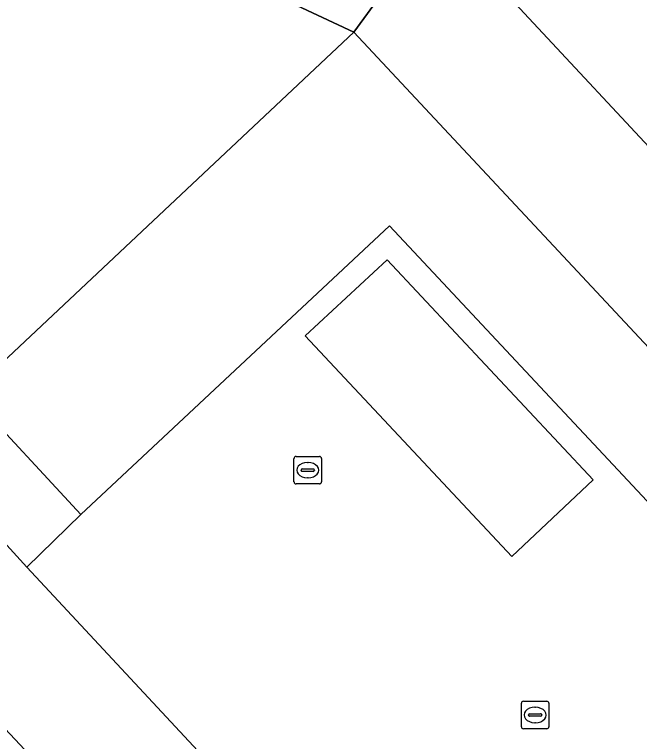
# Model space of a CAD drawing. Extents: x 163426 to 164192, y 380329 to 381641.
# Drawn here: x 163786.69 to 163809.42, y 380524.19 to 380550.65 of the extents above; entities that cross this region are included whole.
import ezdxf

# ---------------------------------------------------------------- set-up
doc = ezdxf.new("R2010")
doc.units = 0
for name, color, linetype in [('IMGEO_Erf', 7, 'Continuous'), ('IMGEO_Gemengd_bos', 7, 'Continuous'), ('IMGEO_Grasland_overig', 7, 'Continuous'), ('IMGEO_Groenvoorziening', 7, 'Continuous'), ('IMGEO_Kolk', 7, 'Continuous'), ('IMGEO_Pand', 7, 'Continuous'), ('IMGEO_Parkeervlak_open', 7, 'Continuous'), ('IMGEO_Rijbaan_lokaal_open', 7, 'Continuous')]:
    doc.layers.add(name, color=color, linetype=linetype)

msp = doc.modelspace()

# ---------------------------------------------------------------- linework, layer by layer
at = {"layer": 'IMGEO_Erf'}
msp.add_lwpolyline([(163841.218, 380499.198), (163835.856, 380504.919), (163833.615, 380502.836), (163830.688, 380505.985), (163832.925, 380508.063), (163827.534, 380513.866), (163826.656, 380513.05), (163823.912, 380516.003), (163823.875, 380516.043), (163827.556, 380519.486), (163824.825, 380522.408), (163822.012, 380519.777), (163816.768, 380525.382), (163800.33, 380542.952), (163789.102, 380532.456), (163787.137, 380530.53), (163803.509, 380512.945), (163811.495, 380504.39), (163812.139, 380503.698)], dxfattribs=at)
msp.add_lwpolyline([(163797.267, 380538.953), (163800.247, 380541.725), (163807.744, 380533.712), (163804.784, 380530.919)], close=True, dxfattribs=at)
at = {"layer": 'IMGEO_Gemengd_bos'}
for points in [[(163654.6, 380684.42), (163652.614, 380682.824), (163729.784, 380602.902), (163772.514, 380561.406), (163773.701, 380554.995), (163791.854, 380553.384), (163799.028, 380550.006), (163802.04, 380554.126), (163798.987, 380566.216), (163797.993, 380566.496), (163796.999, 380566.777), (163752.54, 380581.718), (163714.468, 380623.268)], [(163873.999, 380484.833), (163903.39, 380563.948), (163820.86, 380592.699), (163816.745, 380594.133), (163809.752, 380597.033), (163798.987, 380566.216), (163802.04, 380554.126), (163860.054, 380491.879), (163862.233, 380493.91)]]:
    msp.add_lwpolyline(points, close=True, dxfattribs=at)
at = {"layer": 'IMGEO_Grasland_overig'}
msp.add_lwpolyline([(163802.04, 380554.126), (163799.028, 380550.006), (163811.15, 380537.038), (163819.584, 380528.015), (163824.825, 380522.408), (163827.556, 380519.486), (163830.356, 380516.489), (163835.763, 380510.699), (163844.059, 380501.818), (163852.07, 380493.242), (163856.466, 380488.536), (163860.054, 380491.879)], close=True, dxfattribs=at)
at = {"layer": 'IMGEO_Groenvoorziening'}
for points in [[(163799.028, 380550.006), (163791.854, 380553.384), (163773.701, 380554.995), (163773.199, 380555.04)], [(163775.943, 380542.786), (163779.487, 380538.934), (163781.282, 380536.983), (163781.617, 380536.619), (163784.753, 380539.58), (163785.444, 380538.866), (163782.307, 380535.838), (163782.906, 380535.18), (163787.137, 380530.53), (163789.102, 380532.456), (163785.032, 380536.838), (163799.028, 380550.006)]]:
    msp.add_lwpolyline(points, dxfattribs=at)
at = {"layer": 'IMGEO_Kolk'}
for p, q in [((163796.932, 380534.564), (163797.784, 380534.564)), ((163796.857, 380533.638), (163796.857, 380534.49)), ((163797.345, 380534.344), (163797.37, 380534.344)), ((163797.858, 380534.49), (163797.858, 380533.638)), ((163797.116, 380534.058), (163797.116, 380534.07)), ((163797.554, 380534.021), (163797.156, 380534.021)), ((163797.159, 380534.107), (163797.557, 380534.107)), ((163797.6, 380534.07), (163797.6, 380534.058)), ((163797.368, 380533.784), (163797.343, 380533.784)), ((163797.784, 380533.564), (163796.932, 380533.564)), ((163805.127, 380524.728), (163805.127, 380525.58)), ((163805.202, 380525.654), (163806.054, 380525.654)), ((163806.128, 380525.58), (163806.128, 380524.728)), ((163805.615, 380525.434), (163805.64, 380525.434)), ((163805.386, 380525.148), (163805.386, 380525.16)), ((163805.824, 380525.111), (163805.426, 380525.111)), ((163805.429, 380525.197), (163805.827, 380525.197)), ((163805.87, 380525.16), (163805.87, 380525.148)), ((163805.638, 380524.874), (163805.613, 380524.874)), ((163806.054, 380524.654), (163805.202, 380524.654))]:
    msp.add_line(p, q, dxfattribs=at)
for points in [[(163796.932, 380534.564), (163797.784, 380534.564)], [(163796.857, 380533.638), (163796.857, 380534.49)], [(163797.858, 380534.49), (163797.858, 380533.638)], [(163797.784, 380533.564), (163796.932, 380533.564)], [(163805.127, 380524.728), (163805.127, 380525.58)], [(163805.202, 380525.654), (163806.054, 380525.654)], [(163806.128, 380525.58), (163806.128, 380524.728)], [(163806.054, 380524.654), (163805.202, 380524.654)]]:
    msp.add_lwpolyline(points, dxfattribs=at)
for centre, radius, start, end in [((163796.934, 380534.488), 0.0765, 91.552, 178.448), ((163796.934, 380534.488), 0.0765, 91.552, 178.448), ((163797.782, 380534.488), 0.0765, 1.552, 88.448), ((163797.782, 380534.488), 0.0765, 1.552, 88.448), ((163797.156, 380534.067), 0.0403, 85.8775, 175.7526), ((163797.153, 380534.057), 0.0366, 178.938, 274.7102), ((163797.557, 380534.064), 0.043, 264.8664, 352.4533), ((163797.561, 380534.069), 0.0386, 1.7309, 96.639), ((163796.934, 380533.64), 0.0765, 181.552, 268.448), ((163796.934, 380533.64), 0.0765, 181.552, 268.448), ((163797.782, 380533.64), 0.0765, 271.552, 358.448), ((163797.782, 380533.64), 0.0765, 271.552, 358.448), ((163805.204, 380525.578), 0.0765, 91.552, 178.448), ((163805.204, 380525.578), 0.0765, 91.552, 178.448), ((163806.052, 380525.578), 0.0765, 1.552, 88.448), ((163806.052, 380525.578), 0.0765, 1.552, 88.448), ((163805.426, 380525.157), 0.0403, 85.8775, 175.7526), ((163805.423, 380525.147), 0.0366, 178.938, 274.7102), ((163805.827, 380525.154), 0.043, 264.8664, 352.4533), ((163805.831, 380525.159), 0.0386, 1.7309, 96.639), ((163805.204, 380524.73), 0.0765, 181.552, 268.448), ((163805.204, 380524.73), 0.0765, 181.552, 268.448), ((163806.052, 380524.73), 0.0765, 271.552, 358.448), ((163806.052, 380524.73), 0.0765, 271.552, 358.448)]:
    msp.add_arc(centre, radius, start, end, dxfattribs=at)
for centre, major_axis, ratio, start_param, end_param in [((163797.344, 380534.064), (-0.387, 0.002), 0.722429, 4.712389, 7.853982), ((163797.369, 380534.064), (-0.39, 0.002), 0.717154, 1.570796, 4.712389), ((163805.614, 380525.154), (-0.387, 0.002), 0.722429, 4.712389, 7.853982), ((163805.639, 380525.154), (-0.39, 0.002), 0.717154, 1.570796, 4.712389)]:
    msp.add_ellipse(centre, major_axis=major_axis, ratio=ratio, start_param=start_param, end_param=end_param, dxfattribs=at)
at = {"layer": 'IMGEO_Pand'}
for points in [[(163799.028, 380550.006), (163785.032, 380536.838), (163789.102, 380532.456), (163800.33, 380542.952), (163816.768, 380525.382), (163819.584, 380528.015), (163811.15, 380537.038)], [(163800.247, 380541.725), (163797.267, 380538.953), (163804.784, 380530.919), (163807.744, 380533.712)]]:
    msp.add_lwpolyline(points, close=True, dxfattribs=at)
at = {"layer": 'IMGEO_Parkeervlak_open'}
msp.add_lwpolyline([(163796.756, 380513.541), (163780.587, 380530.79), (163779.493, 380531.821)], dxfattribs=at)
at = {"layer": 'IMGEO_Rijbaan_lokaal_open'}
msp.add_lwpolyline([(163811.495, 380504.39), (163803.509, 380512.945), (163787.137, 380530.53), (163782.906, 380535.18), (163782.307, 380535.838), (163781.617, 380536.619), (163781.282, 380536.983), (163777.747, 380533.683), (163779.493, 380531.821), (163780.587, 380530.79), (163796.756, 380513.541), (163817.161, 380491.686), (163844.639, 380462.256), (163849.019, 380457.499), (163852.381, 380460.551), (163845.853, 380467.567), (163844.201, 380469.343), (163836.026, 380478.084), (163827.863, 380486.824), (163819.621, 380495.658), (163812.139, 380503.698)], close=True, dxfattribs=at)

doc.saveas('drawing.dxf')
